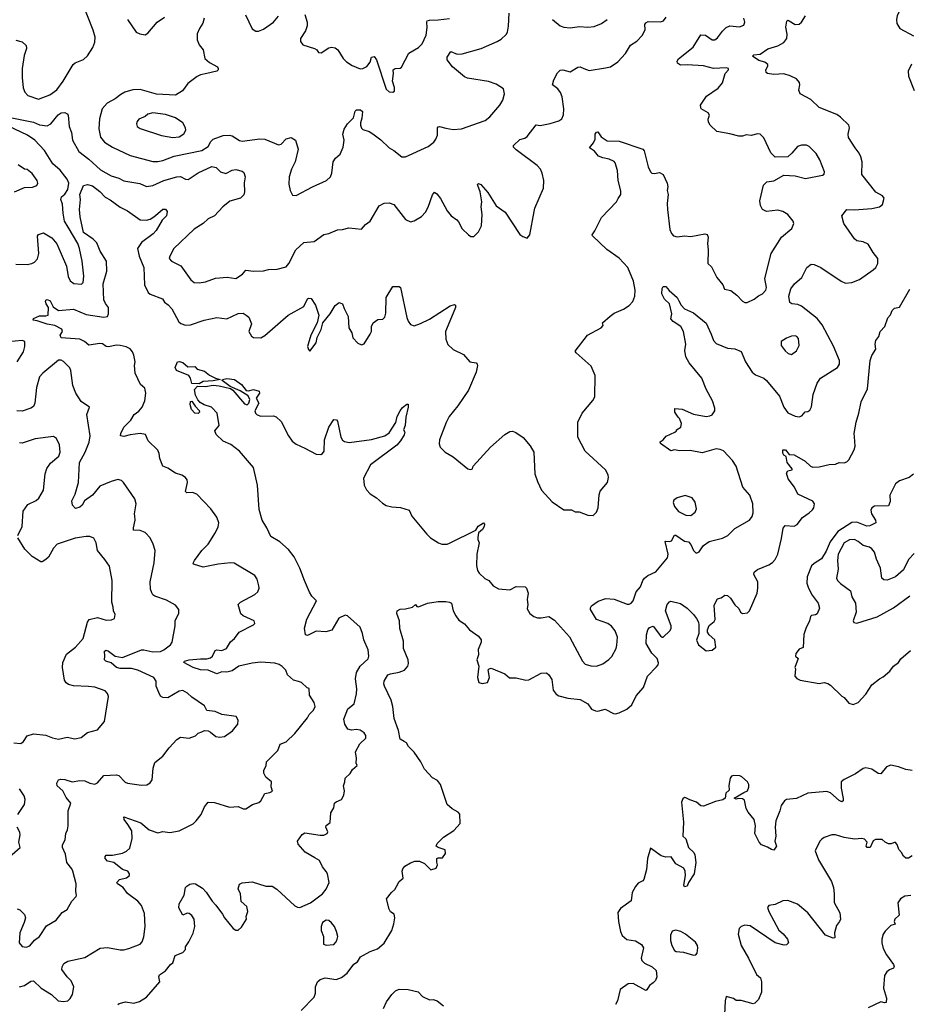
# Model space of a CAD drawing. Extents: x 2133489 to 2292442, y 756223 to 916462.
# Tile 259 of 463: x 2209246 to 2216322, y 859587 to 867414. Entities that reach past the tile are written whole.
import ezdxf

# ---------------------------------------------------------------- set-up
doc = ezdxf.new("R2010")
doc.units = 0

msp = doc.modelspace()

# ---------------------------------------------------------------- linework, layer by layer
at = {"layer": '0CON20XD'}
for points in [[(2216375, 867590), (2216311.1, 867565), (2216259.2, 867515), (2216224.2, 867445), (2216218.8, 867415), (2216222.7, 867382.7), (2216246.2, 867345), (2216356, 867285)], [(2209215, 867250.8), (2209265, 867237.5), (2209297.6, 867207.6), (2209301.4, 867185), (2209281.9, 867128.1), (2209266.7, 867025), (2209264.7, 866955), (2209273.3, 866873.3), (2209287.1, 866837.1), (2209310.8, 866810.8), (2209395, 866782), (2209485, 866816.6), (2209542.5, 866857.5), (2209592.5, 866925), (2209671.2, 867058.8), (2209688.2, 867071.8), (2209755, 867098.6), (2209785, 867126), (2209827.7, 867192.3), (2209843.6, 867235), (2209846, 867276), (2209830.6, 867330.6), (2209745, 867544.2)], [(2209184.6, 866634.6), (2209355, 866600.5), (2209405, 866578.9), (2209465, 866570), (2209494.2, 866585), (2209553.1, 866656.9), (2209575, 866673.1), (2209605, 866675.7), (2209625, 866666), (2209632.5, 866655), (2209639.6, 866565), (2209658.4, 866518.4), (2209667.4, 866457.4), (2209716.7, 866365), (2209795, 866304.5), (2209889.5, 866219.5), (2209974, 866174), (2210035, 866153.9), (2210075, 866132.3), (2210201.2, 866111.2), (2210255, 866086.9), (2210305, 866096.8), (2210393.4, 866136.6), (2210495, 866165.5), (2210526.2, 866166.2), (2210565, 866147.1), (2210585, 866144.4), (2210665, 866195.5), (2210775, 866245.6), (2210808.7, 866238.7), (2210843.3, 866203.3), (2210885, 866190.6), (2210935, 866217.8), (2210965, 866222.9), (2211015, 866210), (2211029.3, 866199.3), (2211040, 866165), (2211032.3, 866117.7), (2211034.6, 866045), (2211028.6, 866021.4), (2211003.6, 865996.4), (2210918.6, 865971.4), (2210861.4, 865925), (2210795, 865854), (2210745, 865830), (2210705, 865792.5), (2210635, 865749.2), (2210473.1, 865595), (2210439.2, 865535), (2210436, 865515), (2210453.3, 865495), (2210528, 865458), (2210606.2, 865345), (2210635, 865324), (2210675, 865322), (2210725, 865330.8), (2210805, 865359.2), (2210896.7, 865366.7), (2210965, 865355.8), (2211017.8, 865392.2), (2211046, 865424), (2211105.8, 865414.2), (2211185, 865417.5), (2211225, 865428.6), (2211295, 865431.2), (2211365, 865450), (2211387.5, 865475), (2211441.4, 865585), (2211505, 865642.5), (2211588.2, 865651.8), (2211665, 865707.5), (2211705.7, 865714.3), (2211775, 865744), (2211815, 865746.2), (2211865, 865760), (2211965, 865747.5), (2211997.5, 865785), (2212035, 865811.2), (2212104.5, 865935), (2212144.4, 865955), (2212185, 865958.4), (2212221.2, 865945), (2212315.7, 865825.7), (2212355, 865808), (2212383.9, 865813.9), (2212441.7, 865848.3), (2212475, 865883.3), (2212496.4, 865923.6), (2212528.3, 866021.7), (2212545, 866043.3), (2212565, 866030), (2212593.6, 865993.6), (2212647.5, 865895), (2212677.5, 865855), (2212723, 865823), (2212736.1, 865806.1), (2212765, 865752.5), (2212815, 865702.5), (2212835, 865690), (2212858.3, 865691.7), (2212895, 865727.5), (2212920, 865775), (2212923.8, 865865), (2212916.2, 865925), (2212921.2, 865965), (2212910, 866045), (2212888.8, 866095), (2212887.5, 866105), (2212895, 866112.5), (2212915, 866103.3), (2212969.5, 866039.5), (2213035, 865933.3), (2213106.7, 865885), (2213225, 865707.5), (2213249.3, 865689.3), (2213281.7, 865678.3), (2213302.5, 865705), (2213338, 865888), (2213344.2, 865915), (2213411.2, 866075), (2213416.2, 866135), (2213401.2, 866195), (2213388.8, 866225), (2213363.3, 866255), (2213195, 866378.8), (2213175, 866400), (2213174.2, 866415), (2213225, 866461.2), (2213265, 866472), (2213281.2, 866485), (2213355, 866578), (2213387, 866573), (2213465, 866589.2), (2213535, 866610), (2213558.8, 866625), (2213571.7, 866658.3), (2213575.4, 866704.6), (2213559.6, 866799.6), (2213546.4, 866835), (2213525.6, 866865), (2213483.3, 866895), (2213494.6, 866935), (2213525, 866991.8), (2213545, 867013.3), (2213565, 867014.4), (2213625, 867000.6), (2213685, 867036), (2213705, 867038.6), (2213733.8, 867025), (2213775, 867010.8), (2213905, 867031.2), (2213945, 867040), (2214002.3, 867077.7), (2214065.6, 867144.4), (2214105, 867210.8), (2214156, 867244), (2214199.8, 867290.2), (2214220, 867335), (2214218, 867375), (2214225, 867390), (2214245, 867400), (2214342.3, 867397.7), (2214365.8, 867404.2), (2214387.5, 867435)], [(2210713.5, 867425), (2210703.1, 867385), (2210675.3, 867344.7), (2210659.1, 867300.9), (2210659.1, 867255), (2210673.1, 867213.1), (2210705.8, 867175), (2210718, 867105), (2210755, 867072.9), (2210819.1, 867039.1), (2210826, 867025), (2210825.8, 867015), (2210815.4, 867004.6), (2210735, 866985.4), (2210685, 866974.6), (2210658.1, 866961.9), (2210583.9, 866906.1), (2210541.1, 866848.9), (2210485.3, 866814.7), (2210335, 866821.8), (2210205, 866858.5), (2210145, 866857.3), (2210082.3, 866837.7), (2210049.5, 866820.5), (2210005, 866784.5), (2209940.9, 866749.1), (2209903.6, 866706.4), (2209880.6, 866625), (2209875.6, 866545.6), (2209888.8, 866481.2), (2209920.6, 866440.6), (2209985, 866400), (2210125, 866335.6), (2210305, 866287.5), (2210345, 866285.5), (2210385, 866294.5), (2210475, 866329.1), (2210695, 866373.9), (2210745.6, 866405), (2210766.9, 866445), (2210785, 866464.4), (2210865, 866492.2), (2210915, 866495.8), (2210935, 866491.4), (2210993.6, 866453.6), (2211015, 866447.1), (2211155, 866466.7), (2211195, 866464.5), (2211305, 866418.1), (2211326, 866425), (2211365, 866466.7), (2211405, 866476.7), (2211440, 866455), (2211461.4, 866385), (2211436.5, 866283.5), (2211407.5, 866225), (2211390.8, 866165), (2211387, 866107), (2211397.5, 866055), (2211415, 866020), (2211445, 866017.5), (2211575, 866086.2), (2211686.7, 866135), (2211718, 866165), (2211729.2, 866195), (2211738.6, 866285), (2211756.8, 866313.2), (2211795.7, 866345), (2211818.9, 866401.1), (2211826.2, 866455), (2211817.1, 866505), (2211827.4, 866542.6), (2211854.4, 866585), (2211900.5, 866635), (2211915, 866686.7), (2211925, 866697.5), (2211956.7, 866696.7), (2211973.8, 866685), (2211968.7, 866631.3), (2211955.8, 866595), (2211955.8, 866575), (2211965, 866551.2), (2211975, 866541.2), (2212025, 866524.2), (2212055.5, 866505.5), (2212119.4, 866459.4), (2212185, 866394.4), (2212222, 866375), (2212285, 866324), (2212315.8, 866324.2), (2212495, 866405.8), (2212539.7, 866440.3), (2212555.8, 866465), (2212568.6, 866495), (2212570, 866555), (2212575, 866563.3), (2212585, 866565.8), (2212635, 866550.8), (2212695, 866540), (2212760, 866545), (2212948.3, 866611.7), (2212985, 866642), (2213064, 866735), (2213088, 866775), (2213101.2, 866825), (2213093.3, 866865), (2213035, 866901.2), (2212975, 866922), (2212809.1, 866949.1), (2212785, 866958.6), (2212688.3, 867038.3), (2212645.8, 867095), (2212645.8, 867115), (2212675, 867160), (2212725, 867141.1), (2212765, 867141.4), (2212916.7, 867185), (2213045, 867240), (2213075, 867258.8), (2213115, 867296.2), (2213125.5, 867315), (2213133, 867363), (2213139.4, 867465)], [(2210104.2, 867415), (2210173.3, 867315), (2210200.7, 867300.7), (2210245, 867293.3), (2210265, 867306.7), (2210340, 867395), (2210397.5, 867435)], [(2211041.7, 867451.7), (2211095, 867340), (2211125, 867322.5), (2211145, 867323.3), (2211185, 867338.8), (2211263.8, 867395), (2211305, 867442)], [(2211513.3, 867455), (2211533.3, 867395), (2211533.8, 867365), (2211520, 867325), (2211478.8, 867265), (2211480.5, 867240.5), (2211497.5, 867215), (2211590, 867185), (2211610, 867175), (2211623, 867153), (2211645, 867150), (2211705, 867191.2), (2211725, 867196), (2211755, 867190.8), (2211777.1, 867175), (2211818.1, 867105), (2211845, 867078.6), (2211889.7, 867049.7), (2211955, 867023.1), (2211976.7, 867025), (2212007.8, 867042.2), (2212032.5, 867075), (2212044.2, 867115.8), (2212065, 867120), (2212085, 867093.8), (2212162.1, 866862.1), (2212185, 866840), (2212215, 866837.5), (2212227.5, 866845), (2212227.5, 866875), (2212212, 866925), (2212220, 866985), (2212217.5, 867015), (2212233.6, 867026.4), (2212271.7, 867028.3), (2212283.3, 867036.7), (2212342.1, 867147.9), (2212417.6, 867192.4), (2212448.3, 867221.7), (2212478.3, 867291.7), (2212487.6, 867352.4), (2212483.3, 867395), (2212488, 867405), (2212505, 867410.9), (2212575, 867411.5), (2212665, 867423.6)], [(2215114.1, 866505.9), (2215065, 866493.3), (2215025, 866497.5), (2214995, 866487.5), (2214965, 866487.5), (2214895, 866507.5), (2214790, 866525), (2214737.5, 866575), (2214725, 866600), (2214723, 866623), (2214732.5, 866655), (2214723, 866673), (2214667.5, 866705), (2214662.5, 866715), (2214660, 866735), (2214708, 866805), (2214800.3, 866869.7), (2214835, 866911.2), (2214856.2, 866985), (2214882.5, 867015), (2214882.5, 867025), (2214865, 867031.2), (2214765, 867025.5), (2214685, 867047.5), (2214555, 867056.2), (2214503.1, 867053.1), (2214477.6, 867067.6), (2214475.6, 867085), (2214486, 867104), (2214603.3, 867196.7), (2214665, 867293.3), (2214700.5, 867290.5), (2214755, 867252.5), (2214775, 867252.5), (2214795, 867269.2), (2214835, 867321.9), (2214865, 867350.6), (2214895, 867364.4), (2214971.7, 867358.3), (2215005, 867370), (2215012.5, 867395), (2215006.7, 867425)], [(2215775, 866639.6), (2215745, 866661.2), (2215605, 866714.6), (2215539.8, 866779.8), (2215455, 866823.3), (2215444.4, 866854.4), (2215451.1, 866895), (2215448.2, 866915), (2215424.7, 866944.7), (2215375, 866968.2), (2215325, 866983.2), (2215245, 866977.3), (2215193.3, 866985), (2215183.3, 866995), (2215180, 867015), (2215196.7, 867045), (2215197.3, 867057.3), (2215173.3, 867075), (2215125, 867089.5), (2215073.8, 867125), (2215085.9, 867134.1), (2215135, 867139.4), (2215197.8, 867182.2), (2215275, 867207.3), (2215325, 867232.7), (2215348.7, 867265), (2215349.6, 867299.6), (2215340.4, 867355), (2215347.5, 867402.5), (2215355, 867408.8), (2215365, 867406), (2215415, 867376.5), (2215445, 867377.5), (2215464.7, 867395.3), (2215495.2, 867444.8)], [(2213485, 867416), (2213545, 867366.2), (2213575, 867353.8), (2213625, 867348), (2213699.7, 867360.3), (2213765.8, 867354.2), (2213815, 867358.6), (2213875, 867382.5), (2213918.8, 867415)], [(2216340.3, 867059.7), (2216311.9, 867005), (2216316.5, 866965), (2216360.4, 866850.4)], [(2210026, 859585), (2210038.8, 859595), (2210086.9, 859606.9), (2210155, 859596.7), (2210199.5, 859610.5), (2210256, 859645), (2210360.8, 859765), (2210354.2, 859805.8), (2210357.7, 859822.3), (2210405, 859853.3), (2210445, 859903.3), (2210465, 859916.7), (2210483.3, 859975), (2210545, 860000), (2210565, 860022.5), (2210566, 860045), (2210592.9, 860085), (2210625, 860153.3), (2210639.5, 860205), (2210633.6, 860265), (2210615, 860293.3), (2210595, 860308.2), (2210578.1, 860311.9), (2210545, 860296), (2210512.5, 860355), (2210514.3, 860385), (2210555.6, 860455), (2210565.8, 860515), (2210575, 860527.5), (2210598.9, 860541.1), (2210625, 860547.5), (2210644.5, 860544.5), (2210699.8, 860509.8), (2210728.8, 860478.8), (2210775.9, 860405.9), (2210805.3, 860375.3), (2210860, 860305), (2210875, 860274.3), (2210945, 860190), (2210965, 860176.2), (2210985, 860176.7), (2211010.5, 860199.5), (2211050, 860265), (2211047.5, 860285), (2211060, 860325), (2211053.6, 860363.6), (2211006.7, 860405), (2211003.8, 860465), (2210983.3, 860505), (2210995, 860543.3), (2211015, 860553.8), (2211095, 860560), (2211203, 860527), (2211255, 860526.2), (2211292.5, 860502.5), (2211435, 860371.2), (2211455, 860358.8), (2211475, 860358), (2211559.2, 860395), (2211655, 860465.8), (2211685, 860503.8), (2211706.7, 860555), (2211693.8, 860625), (2211684.2, 860644.2), (2211655, 860678.8), (2211629.6, 860729.6), (2211595, 860751.4), (2211517.9, 860797.9), (2211461.2, 860861.2), (2211456.7, 860885), (2211493, 860937), (2211515, 860950), (2211635, 860930.8), (2211665, 860932), (2211692.5, 860945), (2211697, 860957), (2211680, 860995), (2211685, 861007.5), (2211716.4, 861033.6), (2211721.7, 861108.3), (2211745, 861150), (2211750, 861185), (2211762.3, 861197.7), (2211806.7, 861215), (2211825, 861250), (2211830, 861285), (2211822, 861325), (2211833.3, 861355), (2211836.1, 861383.9), (2211875, 861422.5), (2211892.5, 861455), (2211930, 861485), (2211923.3, 861505), (2211926.4, 861543.6), (2211916.2, 861595), (2211951.2, 861658.8), (2211998.3, 861701.7), (2211998.6, 861725), (2211985, 861745.8), (2211955, 861766.9), (2211925, 861771.9), (2211885, 861766), (2211856.7, 861775), (2211831.2, 861815), (2211823.8, 861855), (2211855, 861936), (2211907.1, 861975), (2211924.3, 862054.3), (2211927.3, 862095), (2211916.9, 862175), (2211924.6, 862225), (2211954.7, 862275.3), (2212017.2, 862332.8), (2212024.3, 862355), (2212017.5, 862405), (2211984.5, 862484.5), (2211974.1, 862534.1), (2211953.8, 862585), (2211853.3, 862675), (2211835, 862680), (2211785, 862656.2), (2211727.7, 862562.3), (2211681.9, 862548.1), (2211605, 862552.2), (2211535, 862519.2), (2211519.1, 862525), (2211512.1, 862577.9), (2211530.7, 862649.3), (2211606.2, 862795), (2211570.8, 862830.8), (2211552.3, 862862.3), (2211510.8, 862955), (2211475.6, 863055), (2211430, 863145), (2211385, 863202.9), (2211315, 863264), (2211242.9, 863305), (2211212.9, 863375), (2211176, 863435), (2211150.2, 863520.2), (2211136.9, 863715), (2211107.1, 863855), (2210993.5, 863985), (2210925, 864037.8), (2210864.4, 864064.4), (2210807.7, 864117.7), (2210797.5, 864145), (2210832.5, 864187.5), (2210816.9, 864286.9), (2210772.9, 864332.9), (2210713.4, 864353.4), (2210681.2, 864371.2), (2210662.2, 864392.2), (2210645, 864430), (2210636.9, 864475), (2210659.4, 864500.6), (2210725, 864499.3), (2210785, 864508.2), (2210832.7, 864502.7), (2210921.7, 864481.7), (2210940.3, 864470.3), (2211035, 864360.6), (2211055, 864351.4), (2211068.1, 864365), (2211076.7, 864395), (2211062.5, 864425), (2211000, 864465), (2210919.1, 864499.1), (2210856.7, 864545), (2210860, 864555), (2210895, 864562.2), (2210955, 864552.5), (2211009.2, 864515), (2211046.4, 864466.4), (2211065, 864463.3), (2211105, 864473.3), (2211150, 864460), (2211152.5, 864445), (2211127.5, 864405), (2211148.8, 864365), (2211115.8, 864305), (2211120.6, 864285), (2211135, 864271.8), (2211165, 864261.2), (2211265, 864264.3), (2211285, 864257.1), (2211325, 864220), (2211383.8, 864105), (2211413.5, 864063.5), (2211445, 864039.1), (2211515, 864009.2), (2211605, 863960.6), (2211642.3, 863957.7), (2211655.7, 863964.3), (2211668, 863985), (2211671.9, 864075), (2211705.9, 864174.1), (2211745, 864236.2), (2211765, 864234), (2211775, 864223.3), (2211801.4, 864095), (2211815, 864071.2), (2211829.7, 864059.7), (2211867, 864053), (2212045, 864075.8), (2212150, 864105), (2212185, 864130), (2212237.7, 864212.3), (2212249.5, 864260.5), (2212272, 864305), (2212290, 864330), (2212325, 864358.8), (2212335, 864357.5), (2212336.9, 864335), (2212317.1, 864255), (2212310.9, 864189.1), (2212299.2, 864155), (2212310, 864135), (2212305.3, 864114.7), (2212274.6, 864065), (2212245, 864032.2), (2212036.2, 863875), (2211981.7, 863768.3), (2211986, 863715), (2212005, 863676.7), (2212033.3, 863645), (2212085, 863613.8), (2212131.2, 863571.2), (2212162.3, 863552.3), (2212205, 863542), (2212275, 863536), (2212344.2, 863514.2), (2212366.4, 863466.4), (2212485, 863323.3), (2212514.2, 863294.2), (2212576.1, 863256.1), (2212605, 863246.2), (2212645, 863246.2), (2212665, 863254), (2212873.3, 863356.7), (2212892.4, 863387.6), (2212935, 863413.3), (2212943.8, 863403.8), (2212940.8, 863385), (2212928.3, 863361.7), (2212896.7, 863335), (2212891.4, 863298.6), (2212890.7, 863280.7), (2212900, 863255), (2212883.1, 863165), (2212880, 863075), (2212887.1, 863035), (2212900, 863015), (2212945, 862972.7), (2212976.6, 862956.6), (2213012.2, 862915), (2213055, 862888.9), (2213145, 862881.2), (2213195, 862908), (2213266.7, 862905), (2213276, 862895), (2213289.2, 862855), (2213281.2, 862805), (2213288.8, 862765), (2213281.7, 862731.7), (2213302.5, 862695), (2213335, 862670), (2213365, 862660), (2213395, 862658.8), (2213455, 862668.8), (2213501.2, 862641.2), (2213619.5, 862509.5), (2213721.4, 862315), (2213745, 862290.8), (2213788.6, 862278.6), (2213835, 862275.8), (2213885.5, 862294.5), (2213932.5, 862327.5), (2213956.8, 862353.2), (2213989.2, 862415), (2213996.9, 862443.1), (2214001.1, 862505), (2213981.1, 862555), (2213952.6, 862592.6), (2213925, 862614.5), (2213835, 862646.7), (2213786.2, 862725), (2213785, 862740), (2213793.3, 862755), (2213847.3, 862792.7), (2213907.7, 862812.3), (2213975, 862808.6), (2214077, 862767), (2214095, 862767.1), (2214109.2, 862775), (2214125.5, 862795), (2214150.6, 862865), (2214184.2, 862905), (2214201.9, 862955), (2214215, 862974.2), (2214242, 862995), (2214305.3, 863024.7), (2214398, 863135), (2214404.2, 863165), (2214380, 863265), (2214385, 863270), (2214415, 863265.8), (2214429.7, 863270.3), (2214455, 863316.7), (2214465, 863316.7), (2214535, 863267.5), (2214565, 863263.3), (2214585, 863241.2), (2214604.6, 863194.6), (2214625, 863177.1), (2214635, 863175.8), (2214651.2, 863185), (2214670.8, 863215), (2214686.2, 863235), (2214730, 863265), (2214835, 863293.1), (2214878.8, 863315), (2214935, 863370), (2215050, 863435), (2215071.2, 863465), (2215078.8, 863495), (2215076.2, 863565), (2215053.8, 863635), (2214998.3, 863698.3), (2214946, 863865), (2214915, 863908.8), (2214845, 863985.8), (2214817.8, 863997.8), (2214785, 864002.2), (2214675, 863971.1), (2214579.7, 863989.7), (2214495, 863986.7), (2214454.2, 863995.8), (2214425, 863986.7), (2214343.3, 864045), (2214340.7, 864059.3), (2214363.3, 864075), (2214387, 864103), (2214457.5, 864135), (2214470, 864145), (2214470, 864155), (2214504, 864176), (2214509.2, 864205), (2214494.2, 864244.2), (2214484.2, 864255), (2214456, 864295), (2214457.5, 864322.5), (2214515, 864319.2), (2214605, 864279.4), (2214705, 864260.8), (2214735, 864264), (2214755, 864273.3), (2214776, 864305), (2214775.7, 864325), (2214755.6, 864385), (2214707.4, 864477.4), (2214670.8, 864565), (2214570, 864685), (2214545, 864733.3), (2214535.8, 864785), (2214544.3, 864835.7), (2214524.6, 864935), (2214504, 864974), (2214444.3, 865015), (2214425.8, 865035), (2214433.3, 865075), (2214414.4, 865154.4), (2214375, 865192.5), (2214354.6, 865235), (2214355, 865276.7), (2214365, 865292.5), (2214385, 865292.5), (2214411.3, 865261.3), (2214475.6, 865205.6), (2214489.5, 865179.5), (2214508.6, 865145), (2214535, 865114.2), (2214604.4, 865084.4), (2214705, 865002), (2214746.9, 864915), (2214763.8, 864865), (2214785, 864840.6), (2214875, 864803.1), (2214935, 864797.5), (2214985, 864776.7), (2215018.1, 864695), (2215072.8, 864612.8), (2215099.7, 864589.7), (2215165, 864563.3), (2215186.7, 864546.7), (2215290.4, 864420.4), (2215325, 864333.8), (2215355, 864288.8), (2215415, 864262.2), (2215445, 864255.8), (2215465.8, 864264.2), (2215494, 864296), (2215515, 864300), (2215529.5, 864310.5), (2215544.1, 864335.9), (2215557.1, 864435), (2215587.8, 864525), (2215616, 864565), (2215749.7, 864650.3), (2215766, 864675), (2215767.5, 864705), (2215717.9, 864817.9), (2215629.1, 864989.1), (2215589.7, 865039.8), (2215465, 865137.1), (2215435, 865149.6), (2215387.5, 865155), (2215372, 865165), (2215364.3, 865215), (2215380.8, 865275), (2215410, 865315), (2215466.2, 865365), (2215506.7, 865445), (2215540.7, 865469.3), (2215565, 865467.5), (2215617.5, 865445), (2215780, 865335), (2215815, 865320), (2215865, 865324), (2215925, 865348), (2216035, 865426.7), (2216056.7, 865445), (2216072.5, 865475), (2216071.2, 865515), (2216033.6, 865563.6), (2215995, 865630.8), (2215955, 865647.1), (2215905, 865655.8), (2215885, 865672), (2215800, 865795), (2215786, 865854), (2215825.8, 865904.2), (2215885, 865901.2), (2216025, 865912.5), (2216083.6, 865926.4), (2216107.5, 865945), (2216122.5, 865995), (2216107.5, 866015), (2216055, 866043.8), (2215943.2, 866183.2), (2215948.1, 866285), (2215937.1, 866325), (2215923.6, 866353.6), (2215890, 866395), (2215838.2, 866478.2), (2215834.6, 866505), (2215846.4, 866555), (2215840.9, 866575), (2215775, 866639.6)], [(2210465, 866477.5), (2210515, 866481.5), (2210553.1, 866506.9), (2210566.7, 866535), (2210565.6, 866555), (2210544.7, 866594.7), (2210485, 866634.6), (2210405, 866661.5), (2210305, 866673.1), (2210266.8, 866663.2), (2210245, 866644), (2210195, 866623.8), (2210180.8, 866605), (2210175.8, 866585), (2210180, 866565), (2210205, 866550), (2210375, 866494.5), (2210465, 866477.5)], [(2209215, 865470.3), (2209305, 865468.5), (2209342.5, 865475), (2209365, 865485.8), (2209388, 865512), (2209397.8, 865555), (2209387.7, 865692.3), (2209395, 865706.2), (2209435, 865720.8), (2209501.1, 865681.1), (2209542.2, 865632.2), (2209618.9, 865455), (2209633.2, 865373.2), (2209647.7, 865337.7), (2209675.9, 865315.9), (2209737.7, 865312.3), (2209751.2, 865325), (2209755.7, 865374.3), (2209744.4, 865494.4), (2209723.1, 865595), (2209710, 865635), (2209631.1, 865765), (2209603.3, 865813.3), (2209591.1, 865875), (2209587.3, 865947.3), (2209573.3, 865985), (2209579.4, 866005), (2209605, 866027.8), (2209628.7, 866065), (2209637.1, 866115), (2209624.6, 866145), (2209568.1, 866218.1), (2209508.6, 866268.6), (2209444.4, 866374.4), (2209366.3, 866456.3), (2209308.5, 866495), (2209101.2, 866595)], [(2210216, 860374), (2210185, 860408.1), (2210105, 860468), (2210070, 860515), (2210023.3, 860545), (2210020, 860555), (2210041.2, 860578.8), (2210095, 860593.3), (2210119.3, 860610.7), (2210120, 860625), (2210106.7, 860645), (2210065, 860658.8), (2209994.5, 860714.5), (2209943.8, 860723.8), (2209926.5, 860745), (2209927.1, 860762.9), (2209935, 860771.5), (2209983.9, 860773.9), (2210065, 860789.5), (2210095.3, 860804.7), (2210122.2, 860827.8), (2210139.6, 860905), (2210137.8, 860965), (2210107.3, 861017.3), (2210076.5, 861055), (2210073.4, 861076.6), (2210209.2, 861029.2), (2210275, 860973.3), (2210345, 860950), (2210385, 860961.2), (2210441.7, 860951.7), (2210515, 860966.2), (2210625, 861022.9), (2210650, 861045), (2210690.6, 861095), (2210715, 861156.2), (2210745, 861194), (2210795, 861190.6), (2210915, 861154.3), (2210985, 861158.8), (2211025, 861142), (2211045, 861141.2), (2211097.5, 861175), (2211149.1, 861190.9), (2211163.8, 861205), (2211195, 861262.5), (2211235, 861270), (2211258.3, 861281.7), (2211247, 861317), (2211248.8, 861355), (2211205, 861393.3), (2211188.8, 861425), (2211188, 861445), (2211206, 861485), (2211210, 861515), (2211300, 861605), (2211316.7, 861655), (2211366.8, 861673.2), (2211435, 861741.2), (2211534.2, 861865), (2211548.3, 861891.7), (2211583.8, 861925), (2211596.8, 861953.2), (2211587.5, 861985), (2211550, 862045), (2211548.3, 862098.3), (2211533.9, 862103.9), (2211486.7, 862145), (2211464.2, 862154.2), (2211424.2, 862164.2), (2211376.7, 862205), (2211362.3, 862242.3), (2211333.2, 862273.2), (2211309.5, 862289.5), (2211275, 862300), (2211165, 862307.1), (2211095, 862300), (2210990, 862275), (2210935, 862238.5), (2210895, 862227.8), (2210855, 862228.8), (2210815, 862215.5), (2210746.1, 862243.9), (2210685, 862246), (2210625, 862265.4), (2210552.5, 862305), (2210557.5, 862315), (2210595, 862326.5), (2210685, 862334.6), (2210735, 862332.1), (2210765, 862342.1), (2210779.5, 862355), (2210800.2, 862399.8), (2210815.6, 862404.4), (2210855, 862400.9), (2210890.8, 862415), (2210921.8, 862468.2), (2210955, 862494.4), (2210992.2, 862545), (2211106.5, 862603.5), (2211116, 862615), (2211112, 862635), (2211025, 862674.4), (2211005, 862692), (2210984, 862765), (2211003.8, 862785), (2211116.7, 862845), (2211141.2, 862865), (2211151.2, 862895), (2211148.8, 862915), (2211135, 862967.5), (2211115.7, 862995.7), (2210953, 863093), (2210925, 863095.6), (2210825, 863085.5), (2210705, 863062.5), (2210630, 863085), (2210626.7, 863095), (2210636.7, 863115), (2210694, 863195), (2210745, 863244), (2210805, 863338.8), (2210825, 863382.5), (2210829.4, 863415), (2210815, 863460), (2210766.2, 863525), (2210655, 863643.3), (2210620, 863655), (2210575, 863654.2), (2210565, 863662.5), (2210581.4, 863735), (2210578, 863755), (2210563.8, 863775), (2210535, 863794), (2210485, 863810), (2210425, 863848), (2210383.8, 863865), (2210360.8, 863925), (2210355.8, 863965), (2210345, 863992.5), (2210268, 864065), (2210245.8, 864115.8), (2210204.4, 864124.4), (2210125.5, 864114.5), (2210075, 864101.1), (2210048.8, 864105), (2210051.1, 864125), (2210075, 864175.8), (2210130.2, 864229.8), (2210156.2, 864275), (2210195, 864302), (2210221.2, 864335), (2210241.2, 864385), (2210249.2, 864445), (2210241.2, 864485), (2210208, 864515), (2210164.3, 864605), (2210158.5, 864665), (2210164.4, 864695), (2210155, 864747.5), (2210143.3, 864775), (2210125, 864796.9), (2210093.7, 864813.7), (2210045.3, 864825.3), (2210014.1, 864825.9), (2209955, 864812.5), (2209935, 864817.1), (2209905, 864836.2), (2209885, 864839.1), (2209795.6, 864825.6), (2209760.8, 864855), (2209725, 864875.4), (2209576, 864886), (2209568.8, 864905), (2209586.2, 864935), (2209582.5, 864955), (2209525, 864982.2), (2209465, 864993.5), (2209385, 865021.1), (2209352.5, 865025), (2209355, 865037.5), (2209405, 865059.5), (2209455, 865058.8), (2209472.9, 865065), (2209475.8, 865125), (2209456.4, 865155), (2209451.8, 865175), (2209454.5, 865185.5), (2209465, 865190.6), (2209489.9, 865179.9), (2209512.7, 865132.7), (2209555, 865102.7), (2209675, 865113.6), (2209775, 865069.3), (2209915, 865048.5), (2209945, 865054), (2209952.9, 865075), (2209952.5, 865125), (2209928.3, 865158.3), (2209916, 865186), (2209911.2, 865315), (2209939.5, 865415), (2209936.7, 865495), (2209886.1, 865575), (2209859.4, 865639.4), (2209829.5, 865669.5), (2209755, 865722.7), (2209727.6, 865847.6), (2209722.7, 865905), (2209730.4, 865985), (2209725.6, 866025), (2209754.5, 866095.5), (2209785, 866104), (2209825, 866094), (2209885, 866048.6), (2209925, 866002.5), (2209965, 865982), (2210045, 865923.8), (2210102.5, 865895), (2210204.2, 865824.2), (2210255, 865821.2), (2210285, 865828.8), (2210314.3, 865845.7), (2210345, 865873.8), (2210385, 865907.5), (2210405, 865907.5), (2210418.8, 865888.8), (2210413.8, 865855), (2210379.5, 865820.5), (2210330.8, 865739.2), (2210307.8, 865712.2), (2210215, 865641.9), (2210183.8, 865595), (2210196, 865535), (2210234, 865445), (2210240, 865305), (2210266.9, 865245), (2210285, 865231.1), (2210381.2, 865195), (2210398.8, 865168.8), (2210428, 865148), (2210456, 865116), (2210511.9, 865011.9), (2210528.3, 864998.3), (2210565, 864985.7), (2210605, 864989.4), (2210714.3, 865025.7), (2210815, 865047.5), (2210895, 865036.7), (2210985, 865077.5), (2211025, 865080), (2211046.4, 865066.4), (2211068.3, 865048.3), (2211085, 865010), (2211088.8, 864995), (2211070, 864935), (2211089.3, 864899.3), (2211105, 864886.7), (2211165, 864885.8), (2211195, 864902.5), (2211380.8, 865065), (2211505, 865134.2), (2211535, 865194.2), (2211545, 865200.8), (2211565, 865198.8), (2211599.2, 865145), (2211626, 865065), (2211612, 865005), (2211563.2, 864906.8), (2211540, 864835), (2211536.7, 864815), (2211543, 864793), (2211555, 864780), (2211604.3, 864845.7), (2211613, 864887), (2211645, 864952.5), (2211658, 865005), (2211715.5, 865074.5), (2211755, 865141.2), (2211786.7, 865166.7), (2211812.5, 865155), (2211828.3, 865118.3), (2211860, 865055), (2211864.3, 864965), (2211888.6, 864925), (2211896.1, 864886.1), (2211935, 864843.3), (2211965, 864830), (2211985, 864837.5), (2212033.8, 864915), (2212043.3, 864935), (2212043.3, 864975), (2212057.5, 865005), (2212095, 865030), (2212135, 865033.3), (2212149.7, 865050.3), (2212159.1, 865080.9), (2212161.2, 865205), (2212215, 865293.3), (2212265, 865293.8), (2212274.2, 865284.2), (2212325, 865047.5), (2212335, 865016.7), (2212355, 864990), (2212385, 864980), (2212435, 864998.8), (2212505, 865033.8), (2212670.3, 865139.7), (2212705, 865148.8), (2212712.5, 865145), (2212711.2, 865125), (2212654.2, 864985.8), (2212632, 864935), (2212636.2, 864875), (2212652.7, 864832.7), (2212692.7, 864792.7), (2212775, 864753.3), (2212827.5, 864695), (2212876.1, 864686.1), (2212886.1, 864676.1), (2212886.7, 864665), (2212877.3, 864612.7), (2212815, 864470), (2212731.2, 864345), (2212661.2, 864258.8), (2212637.3, 864212.7), (2212586, 864075), (2212582.7, 864042.7), (2212591.2, 864015), (2212630, 863975), (2212695, 863938.8), (2212810, 863845), (2212831.7, 863838.3), (2212847.5, 863845), (2212852.5, 863865), (2212990, 864015), (2213104.2, 864115.8), (2213145, 864140), (2213165, 864142.5), (2213193.6, 864133.6), (2213251.7, 864091.7), (2213307.3, 864027.3), (2213336.7, 863975), (2213343.3, 863805), (2213364.1, 863744.1), (2213397.5, 863675), (2213482.3, 863582.3), (2213575, 863517.5), (2213635, 863517.5), (2213665, 863502.5), (2213695, 863502.5), (2213765, 863476.7), (2213807, 863473), (2213835, 863500), (2213846.7, 863535), (2213854.1, 863635.9), (2213863.3, 863665), (2213922.5, 863735), (2213930, 863775), (2213926.7, 863795), (2213906.7, 863835), (2213743.8, 863985), (2213686, 864095), (2213684.2, 864215.8), (2213721.2, 864285), (2213804.1, 864385.9), (2213821.2, 864415), (2213823.3, 864585), (2213790.5, 864660.5), (2213672.5, 864765), (2213665, 864780), (2213762.5, 864905), (2213870, 864965), (2213887, 864983), (2213882.5, 865005), (2213942.1, 865057.9), (2213975, 865080), (2214048.3, 865111.7), (2214095, 865142), (2214124, 865175), (2214140, 865215), (2214142.5, 865265), (2214129.2, 865335), (2214084.3, 865444.3), (2214015, 865518), (2213915, 865586.2), (2213803.3, 865695), (2213800, 865705), (2213821.2, 865735), (2213875, 865842.5), (2213992.5, 865965), (2214006.7, 865993.3), (2214026.7, 866025), (2214026.4, 866053.6), (2214006.2, 866135), (2214001.2, 866215), (2213983.3, 866275), (2213975.6, 866285.6), (2213935, 866305.8), (2213885, 866316), (2213850.3, 866330.3), (2213817.7, 866367.7), (2213777.5, 866395), (2213808.8, 866435), (2213822.5, 866465), (2213823.3, 866505), (2213835, 866520), (2213845, 866522.5), (2213871.9, 866481.9), (2213920, 866450), (2214015, 866449.4), (2214203.3, 866385), (2214212.1, 866372.1), (2214246, 866245), (2214263.8, 866205), (2214275, 866193.8), (2214295, 866190), (2214335, 866200), (2214364.1, 866184.1), (2214395.5, 866115.5), (2214400, 866085), (2214396.5, 866055), (2214404.5, 866024.5), (2214396.2, 865953.8), (2214397.8, 865905), (2214418.5, 865745), (2214429.5, 865715), (2214445.4, 865695.4), (2214476.6, 865686.6), (2214535, 865695.5), (2214585, 865691.1), (2214695, 865712.5), (2214715, 865706.2), (2214722, 865685), (2214716.9, 865635), (2214723.1, 865585), (2214718.8, 865475), (2214748.1, 865448.1), (2214792, 865365), (2214840, 865305), (2214851.7, 865271.7), (2214901.2, 865261.2), (2214948.8, 865225), (2214995, 865176.7), (2215015, 865166.7), (2215033, 865167), (2215088.8, 865191.2), (2215121.4, 865218.6), (2215155, 865236), (2215182, 865265), (2215185.6, 865285), (2215173.1, 865356.9), (2215223.1, 865555), (2215305.9, 865684.1), (2215386.7, 865755), (2215402.5, 865795), (2215397.5, 865812.5), (2215355, 865866.2), (2215315, 865889.2), (2215275, 865899.2), (2215185, 865890), (2215154, 865905), (2215137.3, 865937.3), (2215134.3, 865974.3), (2215162.1, 866097.9), (2215187.5, 866125), (2215245, 866132.9), (2215325, 866178), (2215415, 866171.4), (2215495, 866151.9), (2215631.7, 866178.3), (2215643.6, 866186.4), (2215646.2, 866205), (2215610.9, 866300.9), (2215579.8, 866349.8), (2215525, 866406), (2215503.9, 866416.1), (2215465, 866416.2), (2215432.5, 866405), (2215387.6, 866352.4), (2215355, 866324.2), (2215255, 866320.6), (2215219.4, 866355), (2215165, 866474), (2215135, 866503.8), (2215114.1, 866505.9)], [(2209205, 866046), (2209285, 866078.8), (2209348.3, 866081.7), (2209382.5, 866095), (2209391.2, 866115), (2209386, 866135), (2209345, 866192.5), (2209305, 866223.3), (2209285, 866226.7), (2209235, 866260)], [(2211485, 859539.2), (2211589.4, 859645), (2211599.4, 859675), (2211598, 859725), (2211615, 859766), (2211636.8, 859783.2), (2211675, 859798.8), (2211764.4, 859785.6), (2211805, 859801.1), (2211850.6, 859835), (2211905, 859906.2), (2211934.3, 859925.7), (2211956.2, 859965), (2212035, 860007.5), (2212092.3, 860027.7), (2212145.6, 860074.4), (2212206.7, 860175), (2212223, 860227), (2212230, 860275), (2212225, 860302.5), (2212195, 860322.5), (2212184.2, 860344.2), (2212163.3, 860425), (2212203.6, 860476.4), (2212230.5, 860499.5), (2212244, 860525), (2212265, 860562.5), (2212295, 860590), (2212287.5, 860645), (2212293.8, 860665), (2212310, 860685), (2212355, 860712.9), (2212390, 860725), (2212425.9, 860725.9), (2212465, 860706.7), (2212515, 860657.5), (2212559.3, 860670.7), (2212570, 860695), (2212563, 860717), (2212563, 860747), (2212575, 860752.5), (2212608.3, 860751.7), (2212632.5, 860785), (2212630, 860815), (2212575, 860832.5), (2212560, 860845), (2212566.7, 860865), (2212616.2, 860915), (2212700.3, 860969.7), (2212750, 861025), (2212747.7, 861097.7), (2212735, 861113.3), (2212685, 861140), (2212645.6, 861175.6), (2212594, 861335), (2212569.2, 861365), (2212528.8, 861388.8), (2212465.5, 861455.5), (2212437.4, 861515), (2212385, 861591.5), (2212337.5, 861637.5), (2212323.3, 861665), (2212303.6, 861676.4), (2212271.2, 861695), (2212260, 861765), (2212225, 861860), (2212214.2, 861955), (2212200.8, 862005), (2212147.8, 862115), (2212143.6, 862135), (2212145.7, 862155), (2212174.7, 862205.3), (2212195, 862215.5), (2212265, 862228.6), (2212306.4, 862243.6), (2212334.2, 862275), (2212339.4, 862295), (2212335, 862326.7), (2212298.1, 862415), (2212299.2, 862475), (2212269.2, 862575), (2212267.5, 862635), (2212246.2, 862695), (2212248.8, 862715), (2212272.1, 862727.9), (2212315, 862730), (2212370, 862745), (2212395, 862766.2), (2212405, 862750), (2212417.5, 862747.5), (2212490, 862775), (2212575, 862788.5), (2212635, 862788.2), (2212665, 862784.3), (2212682, 862775), (2212693.3, 862715), (2212715.9, 862675.9), (2212740, 862640), (2212785, 862611.4), (2212823.4, 862563.4), (2212894.3, 862514.3), (2212916, 862485), (2212915.8, 862465), (2212893.5, 862406.5), (2212894.5, 862365), (2212881.1, 862325), (2212898.8, 862275), (2212886.2, 862185), (2212897.5, 862145), (2212925, 862136.2), (2212966.7, 862145), (2212983.3, 862185), (2212972.5, 862245), (2212980, 862255), (2212995, 862260), (2213105, 862213.8), (2213143, 862183), (2213195, 862182.5), (2213273, 862163), (2213295, 862165.8), (2213395, 862220.8), (2213435, 862222.5), (2213455, 862206.2), (2213478.6, 862168.6), (2213488.6, 862085), (2213512.8, 862052.8), (2213535, 862040), (2213605, 862021.5), (2213705, 862010), (2213764, 861975), (2213795, 861934), (2213825, 861918.8), (2213845, 861916.7), (2213903, 861933), (2213968.3, 861898.3), (2213985, 861896), (2214015, 861902.9), (2214075, 861932.9), (2214115, 861967.5), (2214150.5, 862039.5), (2214207.5, 862105), (2214238.8, 862195), (2214311.3, 862268.7), (2214324.2, 862285), (2214327.9, 862302.1), (2214315.6, 862335), (2214275, 862379.2), (2214228.8, 862455), (2214232, 862525), (2214241.2, 862565), (2214255, 862582.5), (2214285, 862592.5), (2214342, 862515), (2214355, 862506.2), (2214365, 862506.7), (2214416.2, 862555), (2214427.1, 862575), (2214427.5, 862595), (2214383.8, 862715), (2214396.7, 862765), (2214415, 862787.5), (2214425, 862792.5), (2214502.3, 862772.3), (2214553.8, 862735), (2214606.2, 862685), (2214628.8, 862655), (2214646.2, 862625), (2214648.8, 862605), (2214647.5, 862535), (2214628.6, 862481.4), (2214645, 862446), (2214705, 862395.8), (2214755, 862401.1), (2214784.2, 862425), (2214775.6, 862485), (2214729.2, 862525), (2214718, 862545), (2214716.1, 862563.9), (2214730.6, 862599.4), (2214769.7, 862630.3), (2214778, 862645), (2214770.5, 862759.5), (2214795, 862810), (2214825, 862817.5), (2214855, 862840), (2214875, 862836.7), (2214898.8, 862815), (2214935, 862763.3), (2214965, 862732.5), (2214980, 862705), (2214993.9, 862693.9), (2215035, 862698.8), (2215052, 862715), (2215111.4, 862855), (2215117.8, 862895), (2215116.6, 862946.6), (2215085.7, 863005), (2215087, 863023), (2215115, 863044.2), (2215205, 863080), (2215235, 863099.4), (2215255, 863122.5), (2215275, 863166.7), (2215305, 863290), (2215317.9, 863372.1), (2215335, 863394.4), (2215405, 863388.8), (2215429.5, 863400.5), (2215472.9, 863457.1), (2215526.1, 863493.9), (2215551.1, 863518.9), (2215562.5, 863535), (2215567.5, 863565), (2215555, 863586), (2215435, 863643.3), (2215408.9, 863698.9), (2215359.2, 863765), (2215345, 863810), (2215355, 863827.5), (2215390, 863835), (2215390, 863845), (2215350, 863895), (2215341.7, 863941.7), (2215325, 863951.2), (2215315, 863967.5), (2215316, 863994), (2215336, 863995), (2215365, 863957.5), (2215405, 863954.2), (2215493.8, 863905), (2215535, 863864), (2215555, 863855.8), (2215605, 863860.6), (2215685, 863879.1), (2215735, 863881.9), (2215765, 863892.9), (2215805, 863891.2), (2215825, 863899.2), (2215840.9, 863915), (2215884.2, 863995.8), (2215890.7, 864025), (2215885, 864097.5), (2215884.2, 864125), (2215899.2, 864215), (2215920.9, 864285), (2215938.5, 864375), (2215990, 864480), (2216010.4, 864705), (2216024.6, 864745), (2216055.6, 864795), (2216050.9, 864835), (2216055.4, 864864.6), (2216080, 864895), (2216090, 864935), (2216126.7, 864975), (2216151.5, 865045), (2216173.1, 865066.9), (2216185, 865102), (2216205, 865120), (2216245, 865127.5), (2216325, 865272.5)], [(2209226.6, 864693.4), (2209275.6, 864775), (2209286.8, 864816.8), (2209286, 864855), (2209265, 864862.5), (2209155, 864854.4)], [(2215385, 864752.5), (2215425, 864782.5), (2215446.2, 864825), (2215439.5, 864879.5), (2215427.5, 864895), (2215415, 864900), (2215385, 864898.8), (2215345, 864883.3), (2215303.3, 864855), (2215303.8, 864825), (2215335, 864782.5), (2215359.3, 864759.3), (2215385, 864752.5)], [(2209225, 860345.6), (2209248.3, 860338.3), (2209285, 860300), (2209292.2, 860275), (2209283, 860237), (2209246.4, 860155), (2209243.3, 860075), (2209266.4, 860046.4), (2209297.3, 860042.7), (2209327.9, 860052.1), (2209365, 860096), (2209403.3, 860126.7), (2209458.8, 860211.2), (2209536.7, 860255), (2209585, 860316.2), (2209625, 860340), (2209661.7, 860408.3), (2209695, 860443.3), (2209698, 860455), (2209692.5, 860485), (2209694.4, 860545), (2209669.5, 860645), (2209660.5, 860665), (2209620, 860715), (2209610, 860780), (2209588.1, 860835), (2209586.9, 860855), (2209606.7, 860895), (2209614.1, 860944.1), (2209627.5, 860975), (2209632, 861005), (2209630.6, 861125), (2209652, 861185), (2209615, 861232), (2209589.5, 861285), (2209545.5, 861325), (2209541.9, 861345), (2209555, 861370.8), (2209573.6, 861376.4), (2209605, 861374.5), (2209665, 861355.6), (2209725, 861365.6), (2209763.6, 861363.6), (2209805, 861345.7), (2209845, 861338), (2209865, 861348.8), (2209915, 861406.2), (2210015, 861412), (2210035.6, 861405.6), (2210085, 861354), (2210105, 861346.2), (2210215, 861328), (2210257, 861333), (2210285, 861348), (2210299.7, 861370.3), (2210307.5, 861465), (2210321.3, 861508.7), (2210385, 861559.2), (2210435, 861626.2), (2210495, 861691.2), (2210525, 861710), (2210595, 861703.3), (2210645, 861722.5), (2210666.4, 861743.6), (2210695.9, 861754.1), (2210715, 861762.5), (2210745, 861760), (2210765, 861751.2), (2210805.9, 861715.9), (2210835, 861710), (2210875, 861715.8), (2210939.7, 861760.3), (2210980, 861815), (2210983.3, 861845), (2210967.5, 861875), (2210855, 861890), (2210800, 861915), (2210735, 861923.3), (2210715, 861958.8), (2210615, 862028.8), (2210581.7, 862061.7), (2210545, 862080.8), (2210515, 862075.5), (2210425, 862023.5), (2210383.8, 862025), (2210366.6, 862036.6), (2210351.9, 862065), (2210333.1, 862115), (2210332, 862155), (2210313.8, 862185), (2210185, 862243.2), (2210135, 862255.6), (2210045, 862256.5), (2210015, 862265.8), (2209975, 862300.5), (2209932.5, 862315), (2209920, 862325), (2209924.3, 862355), (2209920.6, 862395), (2209935, 862401.5), (2209952.9, 862395), (2210005.9, 862355.9), (2210064.7, 862344.7), (2210215, 862403.8), (2210235, 862405.4), (2210305, 862388.2), (2210365, 862392.1), (2210394, 862405), (2210445, 862444.2), (2210460, 862465), (2210483.8, 862595), (2210481.7, 862638.3), (2210513.3, 862695), (2210513.3, 862725), (2210485, 862760), (2210415, 862800), (2210322.3, 862832.3), (2210305, 862843.3), (2210297.3, 862857.3), (2210287, 862887), (2210283.1, 862945), (2210317, 863097), (2210323.8, 863195), (2210308.8, 863245), (2210284.2, 863294.2), (2210245, 863338.8), (2210205, 863352.9), (2210151.2, 863355), (2210150.6, 863375), (2210165.7, 863435.7), (2210163, 863467), (2210159.2, 863485), (2210171.4, 863565), (2210160.8, 863605), (2210071.2, 863735), (2210055, 863750), (2210027.7, 863757.7), (2209975, 863744.2), (2209885, 863706), (2209824.2, 863635), (2209760.9, 863589.1), (2209742.5, 863555), (2209725, 863538.5), (2209689.4, 863529.4), (2209667.1, 863555), (2209660.9, 863589.1), (2209687.5, 863642.5), (2209713.1, 863735), (2209721.8, 863895), (2209767.3, 863975), (2209797.8, 864055), (2209805.7, 864105.7), (2209780, 864275), (2209802.5, 864335), (2209735, 864380), (2209694, 864445), (2209670, 864505), (2209654.3, 864625), (2209645.5, 864645.5), (2209595, 864698), (2209575, 864708), (2209555, 864707.5), (2209430.6, 864605), (2209405, 864574), (2209380.6, 864489.4), (2209366.5, 864365), (2209355, 864340), (2209335, 864325.7), (2209265, 864302.9), (2209223.3, 864305)], [(2210675, 864520.6), (2210615, 864521.2), (2210604.2, 864565), (2210591.2, 864585), (2210493.3, 864625), (2210482.1, 864647.9), (2210502.5, 864695), (2210515, 864698), (2210545, 864688), (2210584, 864654), (2210638.1, 864658.1), (2210657.5, 864635), (2210715, 864620.6), (2210755, 864588.6), (2210805, 864563.3), (2210840, 864555), (2210785, 864543.1), (2210705, 864538.5), (2210675, 864520.6)], [(2210665, 864282.5), (2210640, 864285), (2210613.3, 864315), (2210602, 864355), (2210605, 864380), (2210615, 864382.5), (2210641.7, 864341.7), (2210675, 864306.7), (2210675.5, 864294.5), (2210665, 864282.5)], [(2209230.8, 863315), (2209265.6, 863385), (2209273.8, 863506.2), (2209310.6, 863559.4), (2209378.3, 863591.7), (2209398.8, 863611.2), (2209434.5, 863675), (2209449.1, 863805), (2209463.3, 863846.7), (2209491.3, 863888.7), (2209558.6, 863945), (2209568.9, 863975), (2209562, 864035), (2209538.8, 864085), (2209515, 864102), (2209368.3, 864081.7), (2209313.9, 864063.9), (2209265, 864048.1), (2209245, 864049.4)], [(2216355, 863801.4), (2216320.8, 863775), (2216245, 863747.3), (2216211.8, 863725), (2216166.4, 863635), (2216170.8, 863585), (2216155, 863550), (2216045, 863545.8), (2216024.2, 863535), (2216016, 863515), (2216020, 863485), (2216053.3, 863435), (2216055, 863413.3), (2216008.5, 863391.5), (2215985, 863388.9), (2215905, 863420.9), (2215865, 863415.9), (2215753.6, 863346.4), (2215692.5, 863262.5), (2215660.6, 863189.4), (2215622.7, 863127.3), (2215565, 863092.5), (2215545, 863071.4), (2215510, 862985), (2215507.1, 862935), (2215519.6, 862895), (2215549.6, 862839.6), (2215597.8, 862775), (2215606.4, 862735), (2215588.9, 862691.1), (2215575, 862682.5), (2215545, 862678.9), (2215535, 862668.8), (2215528.5, 862635), (2215499.2, 862575), (2215483.9, 862526.1), (2215476.4, 862423.6), (2215445, 862410), (2215420, 862375), (2215417.5, 862355), (2215437.5, 862335), (2215412.5, 862265), (2215417.5, 862255), (2215412.5, 862195), (2215426.4, 862176.4), (2215455, 862164), (2215605, 862138.6), (2215645, 862146), (2215675, 862138), (2215696.2, 862125), (2215785, 862036.2), (2215805, 862026.2), (2215841.5, 861981.5), (2215875, 861971.1), (2215915.8, 861985)], [(2214585, 863473.8), (2214619.5, 863500.5), (2214630, 863525), (2214617.7, 863577.7), (2214593.9, 863613.9), (2214539.3, 863630.7), (2214475, 863612.5), (2214450, 863595), (2214442.5, 863575), (2214453.8, 863545), (2214486.7, 863505), (2214545, 863476.2), (2214585, 863473.8)], [(2209200, 861665), (2209255, 861661.4), (2209277.5, 861675), (2209305, 861722.5), (2209355, 861738.1), (2209455, 861725.8), (2209507.5, 861705), (2209555, 861694.2), (2209625, 861710.8), (2209685, 861698), (2209735, 861708.8), (2209785, 861747.5), (2209865, 861770), (2209921.2, 861835), (2209953.3, 862035), (2209945, 862057.5), (2209925, 862078.8), (2209845, 862109.2), (2209793.1, 862113.1), (2209675, 862117.8), (2209635, 862128.6), (2209615, 862142.9), (2209603.3, 862165), (2209586.7, 862265), (2209590.5, 862305), (2209618.3, 862371.7), (2209690.8, 862425), (2209752.5, 862495), (2209786.4, 862623.6), (2209800, 862645), (2209865, 862662.5), (2209935, 862640), (2209976.1, 862643.9), (2210000, 862655), (2210006.7, 862685), (2209991.2, 862715), (2209990.8, 862745), (2209980, 862785), (2209983.1, 862955), (2209959.8, 863069.8), (2209924.3, 863124.3), (2209866, 863195), (2209853.8, 863255), (2209835, 863292.5), (2209805, 863306.2), (2209775, 863306.2), (2209688.6, 863291.4)], [(2209688.6, 863291.4), (2209544.2, 863245.8), (2209515, 863213.3), (2209475, 863141.2), (2209455, 863122), (2209425.6, 863104.4), (2209415, 863104.2), (2209345.7, 863145.7), (2209286, 863205), (2209232, 863295)], [(2216359.2, 863170.8), (2216315, 863124), (2216275, 863040), (2216212.5, 862985), (2216145, 862957.8), (2216120.3, 862960.3), (2216104.5, 862974.5), (2216092.1, 863055), (2216060.8, 863125), (2216045, 863182), (2216025, 863206.9), (2216005, 863220.5), (2215955, 863233.8), (2215915, 863266.2), (2215885, 863281.1), (2215845, 863278.7), (2215803.8, 863255), (2215756.7, 863165), (2215749.8, 863115), (2215756.1, 863045), (2215741.5, 862975), (2215751.1, 862955), (2215775, 862931.5), (2215854.2, 862875), (2215864.4, 862825), (2215893.3, 862775), (2215898.9, 862705), (2215874.3, 862634.3), (2215881.3, 862621.3), (2215905, 862618.2), (2216065, 862668.1), (2216195, 862739.4), (2216325, 862833.6)], [(2215915.8, 861985), (2215976.4, 862053.6), (2216023.4, 862126.6), (2216083.8, 862175), (2216115, 862190), (2216165.7, 862234.3), (2216196.2, 862275), (2216235.6, 862304.4), (2216255, 862333.3), (2216331.2, 862398.8)], [(2216345, 861446.2), (2216295, 861452.9), (2216235, 861476), (2216175, 861487.5), (2216139.2, 861475), (2216095, 861420), (2216075, 861421.9), (2216025, 861457.5), (2215975, 861467.3), (2215955, 861461.8), (2215895, 861420.5), (2215803.5, 861375), (2215780.4, 861355), (2215780.4, 861305), (2215795.7, 861224.3), (2215795.7, 861204.3), (2215785, 861196.7), (2215765, 861206.2), (2215695, 861268.1), (2215665, 861277.8), (2215515, 861266.5), (2215425, 861224.4), (2215345.7, 861214.3), (2215328.8, 861205), (2215302.7, 861167.3), (2215292.5, 861125), (2215260, 861045), (2215254, 860995), (2215260, 860925), (2215253.3, 860885), (2215266.2, 860845), (2215245, 860813.3), (2215225, 860816.7), (2215195, 860837.5), (2215147.5, 860855), (2215126.7, 860875), (2215094.3, 860945), (2215098.6, 861005), (2215087, 861057), (2215040, 861115), (2215024.4, 861144.4), (2215010.8, 861210.8), (2214995, 861221.2), (2214965, 861223.3), (2214945, 861217.5), (2214930, 861225), (2215005, 861271.2), (2215035, 861283.3), (2215046.5, 861313.5), (2215045.6, 861335.6), (2215036.2, 861355), (2214988.8, 861395), (2214975, 861402.5), (2214923.9, 861406.1), (2214908.3, 861401.7), (2214898, 861385), (2214886, 861326), (2214889.5, 861290.5), (2214863.3, 861265), (2214857.5, 861225), (2214837.7, 861212.3), (2214781.7, 861198.3), (2214685, 861161.5), (2214665, 861165.8), (2214630, 861195), (2214575, 861212.5), (2214545, 861228.8), (2214535, 861230), (2214519.5, 861220.5), (2214510, 861195), (2214525.5, 861034.5), (2214521.2, 860925), (2214545, 860902.5), (2214566, 860835), (2214608, 860795), (2214616.2, 860775), (2214624.5, 860715), (2214611.1, 860625), (2214565.6, 860555), (2214555, 860526.7), (2214535, 860521.2), (2214529.2, 860535), (2214541.3, 860611.3), (2214538.5, 860645), (2214529.2, 860669.2), (2214464.3, 860704.3), (2214428.7, 860758.7), (2214385, 860756.2), (2214348.1, 860768.1), (2214262.5, 860827.5), (2214238.6, 860745), (2214232.1, 860657.9), (2214211.3, 860578.7), (2214202.1, 860567.9), (2214165, 860549.2), (2214144.4, 860525), (2214117.8, 860475), (2214109.1, 860410.9), (2214025, 860349.4), (2214003.7, 860316.3), (2214008.8, 860245), (2214025.4, 860165), (2214038.8, 860135), (2214075, 860102.1), (2214145, 860090.6), (2214192.6, 860062.6), (2214206.7, 860035), (2214190.5, 859955), (2214195.4, 859935.4), (2214215.4, 859915.4), (2214275.7, 859885), (2214307.5, 859855), (2214312.9, 859805), (2214302.4, 859777.6), (2214285, 859756.7), (2214255, 859736.9), (2214235, 859702), (2214225, 859695.8), (2214125, 859753.1), (2214085, 859749.2), (2214021.1, 859705), (2214001.8, 859615), (2213983.8, 859586.2)], [(2209232.5, 861095), (2209284.3, 861175.7), (2209288.9, 861215), (2209281.1, 861245), (2209245, 861300)], [(2209165, 860760), (2209250, 860835), (2209238.8, 860875), (2209250.8, 860935), (2209246.6, 860956.6), (2209226, 860995)], [(2216345, 860766.7), (2216315, 860750), (2216295, 860750), (2216276.7, 860765), (2216260, 860795), (2216237.7, 860817.7), (2216225, 860857.5), (2216210, 860875), (2216176.8, 860863.2), (2216156.8, 860863.2), (2216130, 860875), (2216105, 860896), (2216053.9, 860896.1), (2216035, 860886.7), (2216010, 860835), (2215987, 860833), (2215980, 860845), (2215986.7, 860875), (2215965, 860900), (2215945, 860905.4), (2215885, 860899.1), (2215803.2, 860913.2), (2215733.9, 860933.9), (2215705, 860933.8), (2215645, 860913.3), (2215625, 860900), (2215610, 860885), (2215574, 860806), (2215600.6, 860735), (2215702.7, 860562.7), (2215718.2, 860515), (2215725.5, 860465), (2215725, 860397.5), (2215770, 860315), (2215773.3, 860265), (2215766.7, 860245), (2215743.8, 860215), (2215728, 860155), (2215728.8, 860115), (2215715, 860112), (2215655.9, 860135.9), (2215513.9, 860313.9), (2215433.1, 860383.1), (2215355, 860412.9), (2215315, 860410), (2215255, 860380), (2215205, 860372.5), (2215193.3, 860356.7), (2215203.3, 860325), (2215285, 860177.5), (2215318, 860148), (2215352, 860105), (2215360, 860075), (2215345, 860058.8), (2215326.4, 860056.4), (2215255, 860076.2), (2215055, 860210), (2215013.9, 860216.1), (2214983.9, 860206.1), (2214969.3, 860190.7), (2214960.8, 860145), (2214984.4, 860055), (2215044, 859955), (2215107.5, 859825), (2215137.9, 859797.9), (2215146.9, 859765), (2215146.3, 859683.7), (2215121.2, 859625), (2215094.1, 859595.9), (2215079.5, 859590.5), (2214985, 859616.7), (2214945, 859617.5), (2214923.6, 859633.6), (2214865, 859650), (2214856.1, 859613.9), (2214852.9, 859505)], [(2216335, 860452.9), (2216285, 860447.1), (2216252, 860425), (2216230, 860395), (2216240, 860295), (2216206.7, 860265), (2216202.5, 860245), (2216210, 860225), (2216175, 860213.3), (2216130.5, 860169.5), (2216114.3, 860145), (2216103.1, 860105), (2216102.2, 860075), (2216115, 860031.2), (2216141.2, 859981.2), (2216196.9, 859905), (2216202.5, 859885), (2216196.7, 859875), (2216165, 859862), (2216143.8, 859845), (2216123.8, 859815), (2216115.7, 859715), (2216141.1, 859635), (2216137.1, 859602.9), (2216125, 859598.8), (2216094.3, 859605.7), (2215995, 859558.8)], [(2209245, 859727.5), (2209284.1, 859735.9), (2209335, 859770), (2209355, 859773.8), (2209416.7, 859715), (2209500, 859665), (2209553.3, 859615), (2209595, 859610.5), (2209628.8, 859615), (2209647.1, 859632.9), (2209666.2, 859665), (2209677.5, 859725), (2209655.7, 859775), (2209624.6, 859804.6), (2209582, 859865), (2209584.2, 859885.8), (2209597.6, 859912.4), (2209628.5, 859931.5), (2209765, 859960.4), (2209885.6, 860034.4), (2209945, 860039.2), (2210045, 860019.2), (2210075, 860020.8), (2210115, 860030), (2210205, 860066), (2210220.8, 860085), (2210235, 860122.5), (2210244.4, 860205), (2210240.3, 860310.3), (2210216, 860374)], [(2211685, 860057.5), (2211745, 860063.8), (2211763.8, 860085), (2211772, 860105), (2211775.7, 860125.7), (2211767.1, 860165), (2211749.2, 860205), (2211725, 860236.2), (2211705, 860252.5), (2211685, 860256.7), (2211655, 860237.5), (2211644.1, 860205.9), (2211643.8, 860175), (2211663.3, 860125), (2211662.5, 860065), (2211685, 860057.5)], [(2214605, 859977.5), (2214625, 859981.2), (2214635.7, 859994.3), (2214640, 860035), (2214637.5, 860055), (2214620.7, 860080.7), (2214540.6, 860145), (2214505, 860166.2), (2214465, 860177.5), (2214435, 860168.8), (2214423, 860137), (2214422.7, 860095), (2214432.3, 860055), (2214454, 860014), (2214466.4, 860006.4), (2214525, 860001.1), (2214605, 859977.5)], [(2212140, 859555), (2212165, 859606.2), (2212205, 859666.2), (2212235, 859693.8), (2212265, 859706.7), (2212335, 859705.8), (2212415, 859685.7), (2212448.8, 859648.8), (2212505, 859623.3), (2212535, 859625.7), (2212566.7, 859615), (2212616.7, 859575)]]:
    msp.add_lwpolyline(points, dxfattribs=at)

doc.saveas('drawing.dxf')
